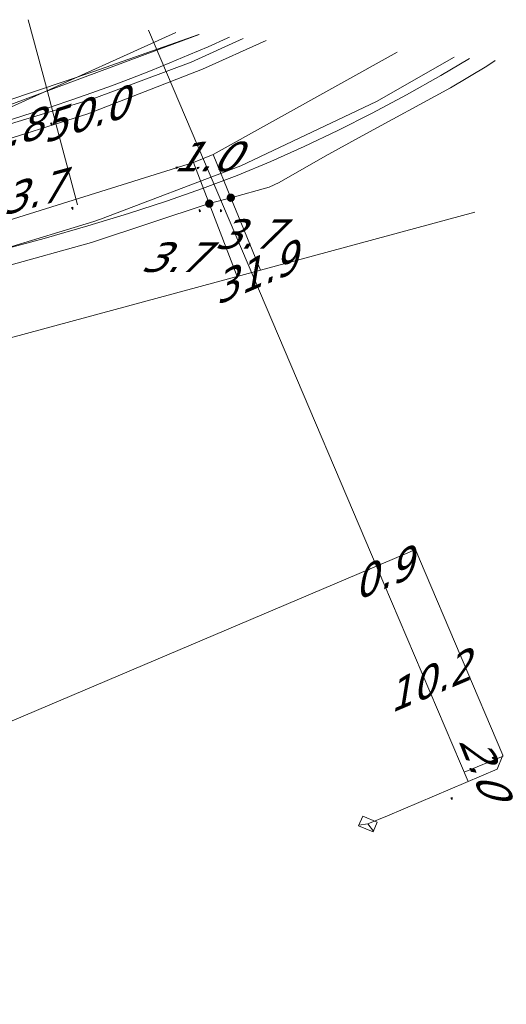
# Model space of a CAD drawing. Header units: metres. Extents: x 124576 to 133557, y 395865 to 402386.
# Tile 300 of 447: x 128496 to 128520, y 402269 to 402316. Entities that reach past the tile are written whole.
import ezdxf
from ezdxf.enums import TextEntityAlignment as Align

# ---------------------------------------------------------------- set-up
doc = ezdxf.new("R2010")
doc.units = ezdxf.units.M
doc.header["$MEASUREMENT"] = 0
for name, color, linetype, lineweight, true_color in [('LG_Datatransport_KPN_BV', 3, 'Continuous', 13, 0x00ff00), ('LG_Gas_Lage_Druk_Enexis_Netbeheer_BV', 7, 'Continuous', 13, 0xffdc7d), ('LG_Gas_Lage_Druk_P_Enexis_Netbeheer_BV', 7, 'Continuous', 13, 0xffdc7d), ('LG_Laag_Spanning_Enexis_Netbeheer_BV', 7, 'Continuous', 13, 0x960000), ('LG_Midden_Spanning_Enexis_Netbeheer_BV', 7, 'Continuous', 13, 0xd20000), ('LG_Riool_Onder_Druk_Gemeente_Loon_op_Zand', 7, 'Continuous', 13, 0x800080), ('LG_unet-4_Brabant_Water', 5, 'Continuous', 13, 0x0000ff), ('MV_Datatransport_lijn', 3, 'Continuous', 0, 0x00ff00)]:
    doc.layers.add(name, color=color, linetype=linetype, lineweight=lineweight, true_color=true_color)
for name, color, linetype, lineweight in [('LG_Laag_Spanning_P_Enexis_Netbeheer_BV', 7, 'Continuous', 0), ('MV_Datatransport', 7, 'Continuous', 0), ('MV_Gas_Lage_Druk', 7, 'Continuous', 0), ('MV_Gas_Lage_Druk_pijl', 7, 'Continuous', 0), ('MV_Laag_Spanning', 7, 'Continuous', 0), ('MV_Laag_Spanning_lijn', 7, 'Continuous', 0), ('MV_Laag_Spanning_pijl', 7, 'Continuous', 0), ('MV_Midden_Spanning', 7, 'Continuous', 0), ('MV_Midden_Spanning_pijl', 7, 'Continuous', 0)]:
    doc.layers.add(name, color=color, linetype=linetype, lineweight=lineweight)
doc.styles.add('Klic_Annotatie', font='verdanai.ttf', dxfattribs={"oblique": 20, "height": 1.4})

# ---------------------------------------------------------------- blocks, each defined once
blk = doc.blocks.new('Mof')
at = {"layer": 'LG_Laag_Spanning_P_Enexis_Netbeheer_BV'}
h = blk.add_hatch(color=256, dxfattribs=at)
edge = h.paths.add_edge_path()
edge.add_arc((0, 0), 2, 0, 360)
blk = doc.blocks.new('DeliveryPoint_1')
at = {"layer": 'LG_Gas_Lage_Druk_P_Enexis_Netbeheer_BV', "flags": 128}
blk.add_lwpolyline([(-3.75, -2.5), (3.75, -2.5), (3.75, 2.5), (-3.75, 2.5), (-3.75, -2.5)], close=True, dxfattribs=at)
blk.add_lwpolyline([(-3.75, 2.5), (-3.75, 2.16), (0, 0), (3.75, 2.16)], dxfattribs=at)
blk = doc.blocks.new('m_pijl')
at = {"layer": 'MV_Laag_Spanning_pijl'}
blk.add_hatch(color=7, dxfattribs=at).paths.add_polyline_path([(-1, -0.33), (-1, 0), (-1, 0.33), (0, 0)])
at = {"layer": 'MV_Laag_Spanning_pijl', "flags": 128}
blk.add_lwpolyline([(-1, 0), (-1, 0.33), (0, 0), (-1, -0.33), (-1, 0)], close=True, dxfattribs=at)
blk = doc.blocks.new('m_pijl_1')
at = {"layer": 'MV_Midden_Spanning_pijl'}
blk.add_hatch(color=7, dxfattribs=at).paths.add_polyline_path([(-1, -0.33), (-1, 0), (-1, 0.33), (0, 0)])
at = {"layer": 'MV_Midden_Spanning_pijl', "flags": 128}
blk.add_lwpolyline([(-1, 0), (-1, 0.33), (0, 0), (-1, -0.33), (-1, 0)], close=True, dxfattribs=at)
blk = doc.blocks.new('m_pijl_2')
at = {"layer": 'MV_Gas_Lage_Druk_pijl'}
blk.add_hatch(color=7, dxfattribs=at).paths.add_polyline_path([(-1, -0.33), (-1, 0), (-1, 0.33), (0, 0)])
at = {"layer": 'MV_Gas_Lage_Druk_pijl', "flags": 128}
blk.add_lwpolyline([(-1, 0), (-1, 0.33), (0, 0), (-1, -0.33), (-1, 0)], close=True, dxfattribs=at)

msp = doc.modelspace()

# ---------------------------------------------------------------- linework, layer by layer
at = {"layer": 'LG_Datatransport_KPN_BV', "flags": 128}
for points in [[(128473.376, 402300.197), (128473.202, 402300.978), (128472.121, 402305.812), (128474.931, 402306.381), (128480.012, 402307.621), (128486.142, 402309.117), (128494.68, 402311.47), (128502.982, 402314.552), (128504.991, 402315.293)], [(128471.531, 402305.91), (128471.532, 402305.91), (128472.845, 402306.17), (128474.874, 402306.571), (128480.012, 402307.621), (128492.045, 402310.08), (128496.054, 402311.058), (128500.001, 402312.263), (128504.612, 402313.99), (128507.078, 402315.11)], [(128462.221, 402295.191), (128462.675, 402295.763), (128463.173, 402296.297), (128463.712, 402296.788), (128464.289, 402297.235), (128464.901, 402297.634), (128465.542, 402297.982), (128466.223, 402298.284), (128466.926, 402298.528), (128467.647, 402298.714), (128469.944, 402299.227), (128473.197, 402299.953), (128473.419, 402300.003), (128474.151, 402300.166), (128491.449, 402304.029), (128495.754, 402305.126), (128500.001, 402306.432), (128500.32, 402306.539), (128506.972, 402309.077), (128513.408, 402312.123), (128517.095, 402314.232)]]:
    msp.add_lwpolyline(points, dxfattribs=at)
at = {"layer": 'LG_Gas_Lage_Druk_Enexis_Netbeheer_BV', "flags": 128}
for points in [[(128476.717, 402306.087), (128477.998, 402306.367), (128479.665, 402306.731), (128489.609, 402308.937), (128503.889, 402315.39)], [(128464.461, 402269.29), (128514.786, 402290.665), (128515.247, 402290.861), (128515.442, 402290.401), (128519.395, 402281.108), (128519.13, 402280.452), (128513.921, 402278.237), (128513, 402277.845)]]:
    msp.add_lwpolyline(points, dxfattribs=at)
at = {"layer": 'LG_Laag_Spanning_Enexis_Netbeheer_BV'}
msp.add_line((128506.497, 402307.558), (128505.475, 402307.277), dxfattribs=at)
msp.add_line((128506.497, 402307.558), (128505.475, 402307.277), dxfattribs=at)
at = {"layer": 'LG_Laag_Spanning_Enexis_Netbeheer_BV', "flags": 128}
for points in [[(128519.04, 402314.061), (128518.634, 402313.792), (128516.921, 402312.763), (128512.726, 402310.494), (128510.976, 402309.526), (128508.783, 402308.285), (128508.313, 402308.058), (128506.497, 402307.558)], [(128519.04, 402314.061), (128518.634, 402313.792), (128516.921, 402312.763), (128512.726, 402310.494), (128510.976, 402309.526), (128508.783, 402308.285), (128508.313, 402308.058), (128506.497, 402307.558)], [(128482.559, 402297.258), (128482.342, 402298.054), (128481.806, 402300.02), (128481.796, 402300.056), (128482.147, 402300.669), (128491.69, 402303.15), (128499.882, 402305.432), (128505.475, 402307.277)], [(128505.475, 402307.277), (128499.882, 402305.432), (128491.69, 402303.15), (128482.147, 402300.669), (128481.796, 402300.056), (128481.806, 402300.02)]]:
    msp.add_lwpolyline(points, dxfattribs=at)
at = {"layer": 'LG_Midden_Spanning_Enexis_Netbeheer_BV', "flags": 128}
for points in [[(128484.781, 402297.86), (128484.522, 402298.77), (128484.189, 402299.061), (128483.558, 402299.329), (128483.256, 402299.944), (128483.341, 402300.452), (128483.671, 402300.847), (128484.104, 402300.944), (128484.586, 402301.051), (128485.467, 402301.248), (128485.976, 402301.613), (128486.067, 402302.233), (128485.75, 402303.443), (128485.185, 402305.599), (128485.124, 402305.83), (128484.473, 402308.316), (128485.285, 402309.268), (128494.501, 402311.696), (128500.004, 402313.545), (128504.977, 402315.294)], [(128484.473, 402308.316), (128485.285, 402309.268), (128494.501, 402311.696), (128500.004, 402313.545), (128504.977, 402315.294)]]:
    msp.add_lwpolyline(points, dxfattribs=at)
at = {"layer": 'LG_Riool_Onder_Druk_Gemeente_Loon_op_Zand', "flags": 128}
msp.add_lwpolyline([(128495.453, 402305.031), (128497.65, 402305.627), (128499.719, 402306.217), (128501.645, 402306.802), (128503.449, 402307.39), (128505.157, 402307.992), (128506.798, 402308.618), (128508.396, 402309.279), (128509.981, 402309.985), (128511.578, 402310.745), (128513.192, 402311.563), (128514.82, 402312.435), (128516.456, 402313.359), (128517.82, 402314.168)], dxfattribs=at)
at = {"layer": 'LG_unet-4_Brabant_Water', "flags": 128}
msp.add_lwpolyline([(128506.43, 402315.167), (128506.33, 402315.12), (128505.42, 402314.72), (128504.51, 402314.33), (128503.6, 402313.95), (128502.68, 402313.58), (128501.76, 402313.22), (128500.83, 402312.87), (128499.9, 402312.53), (128498.96, 402312.2), (128498.03, 402311.88), (128497.08, 402311.58), (128496.14, 402311.28), (128495.19, 402311), (128494.24, 402310.72), (128493.28, 402310.46), (128492.32, 402310.21), (128491.36, 402309.97), (128490.4, 402309.74), (128489.43, 402309.52), (128463.49, 402304.01)], dxfattribs=at)
at = {"layer": 'MV_Datatransport_lijn', "flags": 128}
msp.add_lwpolyline([(128475.19, 402305.47), (128484.092, 402307.445), (128489.666, 402308.681), (128494.817, 402309.981), (128499.717, 402311.537), (128505.148, 402313.648), (128508.173, 402315.014)], dxfattribs=at)
at = {"layer": 'MV_Gas_Lage_Druk_pijl'}
for p, q in [((128513.758, 402289.251), (128513.406, 402290.079)), ((128513.758, 402289.251), (128517.75, 402279.865)), ((128517.566, 402280.297), (128519.415, 402281.059))]:
    msp.add_line(p, q, dxfattribs=at)
at = {"layer": 'MV_Laag_Spanning_lijn'}
for p, q in [((128504.729, 402309.231), (128505.475, 402307.277)), ((128505.656, 402309.609), (128506.497, 402307.558)), ((128485.04, 402297.93), (128518.071, 402306.873))]:
    msp.add_line(p, q, dxfattribs=at)
at = {"layer": 'MV_Laag_Spanning_pijl'}
for p, q in [((128505.656, 402309.609), (128514.381, 402314.47)), ((128504.729, 402309.231), (128505.655, 402309.61)), ((128507.902, 402304.12), (128506.501, 402307.544)), ((128506.795, 402303.82), (128505.475, 402307.277))]:
    msp.add_line(p, q, dxfattribs=at)
at = {"layer": 'MV_Laag_Spanning_pijl', "flags": 128}
msp.add_lwpolyline([(128483.577, 402303.296), (128491.232, 402305.005), (128504.729, 402309.231)], dxfattribs=at)
at = {"layer": 'MV_Midden_Spanning_pijl'}
for p, q in [((128497.749, 402312.78), (128496.892, 402316.003)), ((128513.758, 402289.251), (128502.594, 402315.503)), ((128497.749, 402312.78), (128498.219, 402311.012)), ((128498.219, 402311.012), (128499.225, 402307.222))]:
    msp.add_line(p, q, dxfattribs=at)

# ---------------------------------------------------------------- block references
at = {"layer": 'LG_Gas_Lage_Druk_P_Enexis_Netbeheer_BV', "xscale": 0.1, "yscale": 0.1, "zscale": 0.1, "rotation": 157}
msp.add_blockref('DeliveryPoint_1', (128513, 402277.845), dxfattribs=at)
at = {"layer": 'LG_Laag_Spanning_P_Enexis_Netbeheer_BV', "xscale": 0.1, "yscale": 0.1, "zscale": 0.1}
for p, rotation in [((128505.475, 402307.277), 1), ((128506.497, 402307.558), 358)]:
    msp.add_blockref('Mof', p, dxfattribs=dict(at, rotation=rotation))
at = {"layer": 'MV_Gas_Lage_Druk_pijl', "xscale": 0.1, "yscale": 0.1, "zscale": 0.1}
for p, rotation in [((128513, 402290), 113), ((128519, 402281), 22), ((128517, 402279), 294)]:
    msp.add_blockref('m_pijl_2', p, dxfattribs=dict(at, rotation=rotation))
at = {"layer": 'MV_Laag_Spanning_pijl', "xscale": 0.1, "yscale": 0.1, "zscale": 0.1}
for p, rotation in [((128504, 402309), 17), ((128505, 402309), 22), ((128505, 402307), 110), ((128506, 402307), 112)]:
    msp.add_blockref('m_pijl', p, dxfattribs=dict(at, rotation=rotation))
at = {"layer": 'MV_Midden_Spanning_pijl', "xscale": 0.1, "yscale": 0.1, "zscale": 0.1, "rotation": 285}
for p in [(128498, 402311), (128499, 402307)]:
    msp.add_blockref('m_pijl_1', p, dxfattribs=at)

# ---------------------------------------------------------------- texts
at = {"layer": 'MV_Datatransport', "style": 'Klic_Annotatie', "oblique": 20}
msp.add_text('50.0', height=1.4, rotation=18, dxfattribs=at).set_placement((128499.449, 402311.452), align=Align.MIDDLE_CENTER)
at = {"layer": 'MV_Gas_Lage_Druk', "style": 'Klic_Annotatie', "oblique": 20}
for s, rotation, p in [('0.9', 23, (128513.582, 402289.665)), ('10.2', 23, (128515.754, 402284.558)), ('2.0', 292, (128518.491, 402280.678))]:
    msp.add_text(s, height=1.4, rotation=rotation, dxfattribs=at).set_placement(p, align=Align.MIDDLE_CENTER)
at = {"layer": 'MV_Laag_Spanning', "style": 'Klic_Annotatie', "oblique": 20}
for s, p in [('1.0', (128505.238, 402309.514)), ('3.7', (128507.201, 402305.832)), ('3.7', (128503.701, 402304.737))]:
    msp.add_text(s, height=1.4, dxfattribs=at).set_placement(p, align=Align.MIDDLE_CENTER)
at = {"layer": 'MV_Midden_Spanning', "style": 'Klic_Annotatie', "oblique": 20}
for s, rotation, p in [('1.8', 15, (128495.972, 402310.702)), ('3.7', 15, (128496.981, 402307.773)), ('31.9', 23, (128507.516, 402303.929))]:
    msp.add_text(s, height=1.4, rotation=rotation, dxfattribs=at).set_placement(p, align=Align.MIDDLE_CENTER)

doc.saveas('drawing.dxf')
